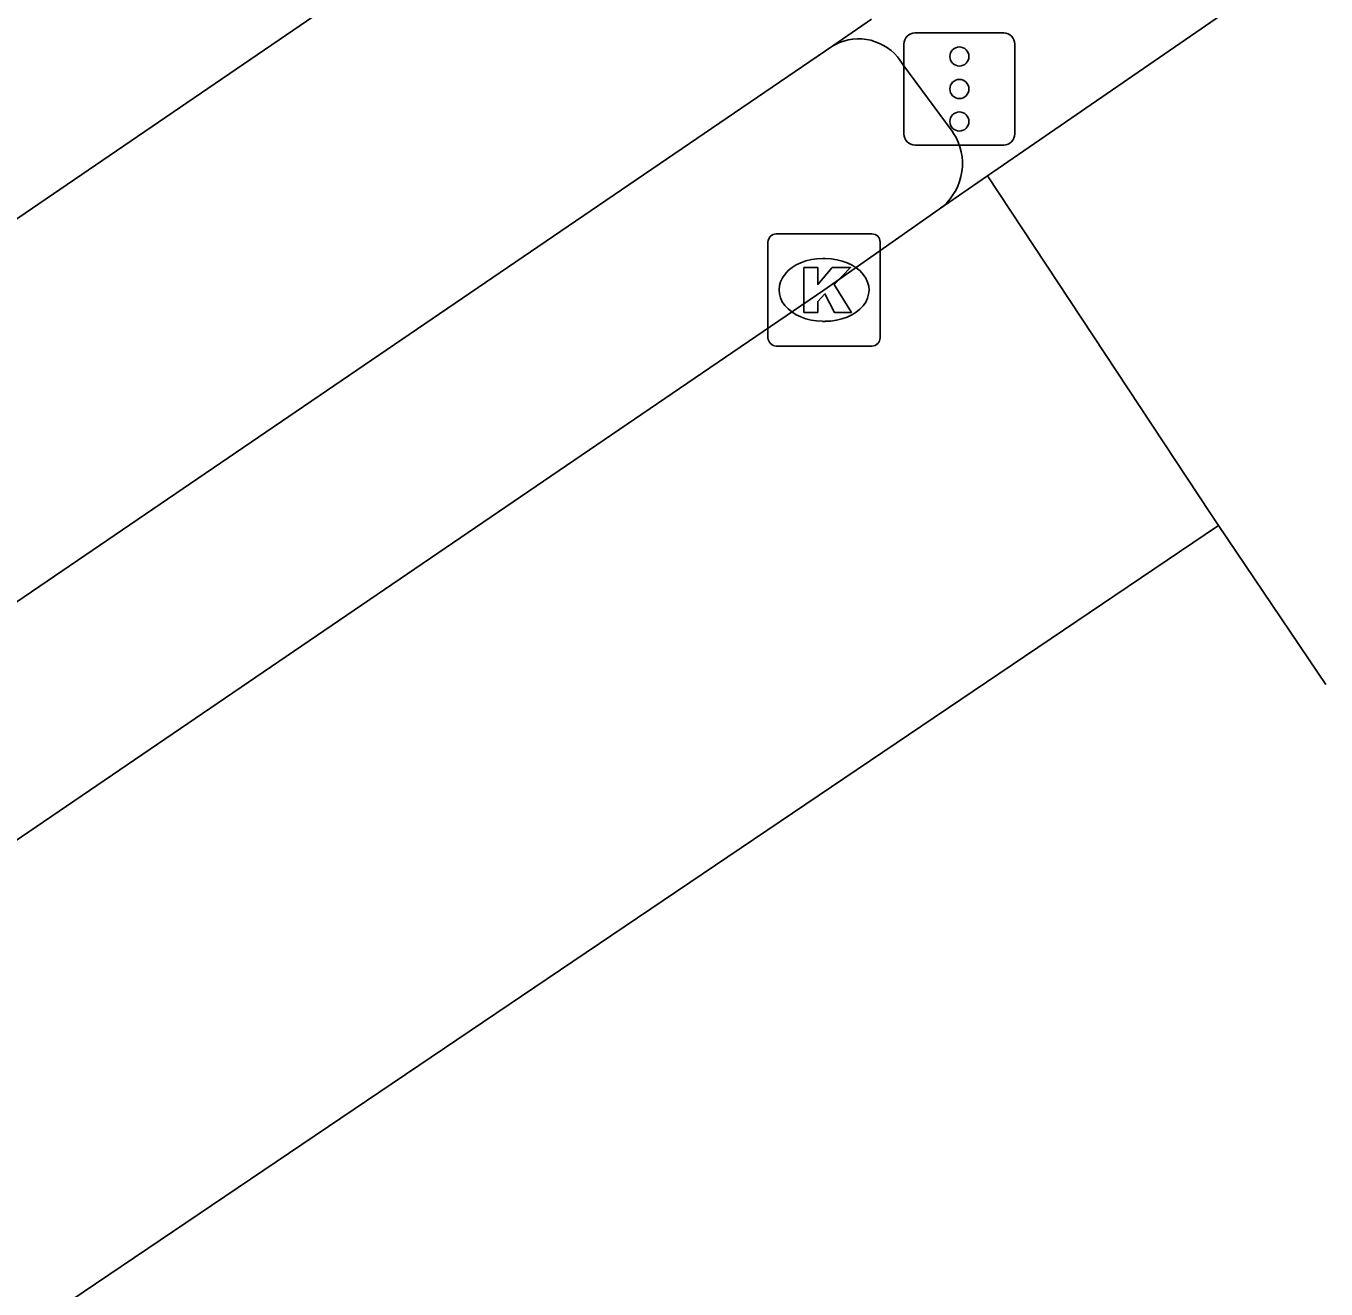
# Model space of a CAD drawing. Extents: x 157466 to 158888, y 383063 to 384677.
# Drawn here: x 158669.31 to 158680.9, y 383692.07 to 383703.34 of the extents above; entities that cross this region are included whole.
import ezdxf

# ---------------------------------------------------------------- set-up
doc = ezdxf.new("R2010")
doc.units = 0
for name, color, linetype in [('IMGEO_Kolk', 7, 'Continuous'), ('IMGEO_OVBaan_gesloten', 7, 'Continuous'), ('IMGEO_Rijbaan_regionaal_gesloten', 7, 'Continuous'), ('IMGEO_Verkeersregelinstallatiepaal', 7, 'Continuous'), ('IMGEO_Voetpad_open', 7, 'Continuous')]:
    doc.layers.add(name, color=color, linetype=linetype)

msp = doc.modelspace()

# ---------------------------------------------------------------- linework, layer by layer
at = {"layer": 'IMGEO_Kolk'}
for p, q in [((158676.001, 383701.484), (158676.853, 383701.484)), ((158675.926, 383700.558), (158675.926, 383701.41)), ((158676.927, 383701.41), (158676.927, 383700.558)), ((158676.414, 383701.264), (158676.439, 383701.264)), ((158676.437, 383700.704), (158676.412, 383700.704)), ((158676.853, 383700.484), (158676.001, 383700.484))]:
    msp.add_line(p, q, dxfattribs=at)
for points in [[(158676.001, 383701.484), (158676.853, 383701.484)], [(158675.926, 383700.558), (158675.926, 383701.41)], [(158676.927, 383701.41), (158676.927, 383700.558)], [(158676.247, 383701.184), (158676.37, 383701.184), (158676.37, 383701.033), (158676.5, 383701.184), (158676.664, 383701.184), (158676.518, 383701.033), (158676.671, 383700.784), (158676.519, 383700.784), (158676.434, 383700.948), (158676.37, 383700.881), (158676.37, 383700.784), (158676.247, 383700.784), (158676.247, 383701.184)], [(158676.853, 383700.484), (158676.001, 383700.484)]]:
    msp.add_lwpolyline(points, dxfattribs=at)
for centre, start, end in [((158676.003, 383701.408), 91.552, 178.448), ((158676.003, 383701.408), 91.552, 178.448), ((158676.851, 383701.408), 1.552, 88.448), ((158676.851, 383701.408), 1.552, 88.448), ((158676.003, 383700.56), 181.552, 268.448), ((158676.003, 383700.56), 181.552, 268.448), ((158676.851, 383700.56), 271.552, 358.448), ((158676.851, 383700.56), 271.552, 358.448)]:
    msp.add_arc(centre, 0.0765, start, end, dxfattribs=at)
for centre, major_axis, ratio, start_param, end_param in [((158676.413, 383700.984), (-0.387, 0.002), 0.722429, 4.712389, 7.853982), ((158676.438, 383700.984), (-0.39, 0.002), 0.717154, 1.570796, 4.712389)]:
    msp.add_ellipse(centre, major_axis=major_axis, ratio=ratio, start_param=start_param, end_param=end_param, dxfattribs=at)
at = {"layer": 'IMGEO_OVBaan_gesloten'}
for points in [[(158680.343, 383703.697), (158677.886, 383702.002)], [(158677.454, 383701.704), (158677.886, 383702.002)], [(158677.886, 383702.002), (158679.874, 383698.989), (158679.946, 383698.882)], [(158660.551, 383690.171), (158676.424, 383700.983), (158677.454, 383701.704)], [(158679.946, 383698.882), (158664, 383688.121), (158644.308, 383674.664), (158621.572, 383659.17), (158604.504, 383647.519), (158583.825, 383633.453), (158564.93, 383620.521), (158541.858, 383604.776), (158522.166, 383591.424), (158504.867, 383579.604), (158484.965, 383566.084), (158464.958, 383552.48), (158446.358, 383539.779), (158428.975, 383527.938), (158408.443, 383513.852), (158386.987, 383498.925), (158364.353, 383482.998)], [(158679.946, 383698.882), (158680.904, 383697.465)]]:
    msp.add_lwpolyline(points, dxfattribs=at)
at = {"layer": 'IMGEO_Rijbaan_regionaal_gesloten'}
for points in [[(158357.947, 383492.263), (158362.176, 383495.3), (158374.335, 383503.923), (158377.704, 383506.331), (158381.801, 383508.832), (158392.975, 383513.826), (158396.6, 383515.895), (158419.62, 383531.385), (158675.249, 383705.727)], [(158676.85, 383703.4), (158676.506, 383703.162)], [(158676.506, 383703.162), (158659.584, 383691.635)]]:
    msp.add_lwpolyline(points, dxfattribs=at)
at = {"layer": 'IMGEO_Verkeersregelinstallatiepaal'}
for p, q in [((158677.239, 383703.276), (158678.029, 383703.276)), ((158678.029, 383703.276), (158677.239, 383703.276)), ((158677.139, 383702.376), (158677.139, 383703.176)), ((158677.139, 383703.176), (158677.139, 383702.376)), ((158678.129, 383703.176), (158678.129, 383702.376)), ((158678.129, 383702.376), (158678.129, 383703.176)), ((158678.029, 383702.276), (158677.239, 383702.276)), ((158677.239, 383702.276), (158678.029, 383702.276))]:
    msp.add_line(p, q, dxfattribs=at)
for centre in [(158677.634, 383703.066), (158677.634, 383702.776), (158677.634, 383702.486)]:
    msp.add_circle(centre, 0.085, dxfattribs=at)
for centre, start, end in [((158677.239, 383703.176), 90, 180), ((158677.239, 383703.176), 90, 180), ((158678.029, 383703.176), 0, 90), ((158678.029, 383703.176), 360, 90), ((158677.239, 383702.376), 180, 270), ((158677.239, 383702.376), 180, 270), ((158678.029, 383702.376), 270, 0), ((158678.029, 383702.376), 270, 0)]:
    msp.add_arc(centre, 0.1, start, end, dxfattribs=at)
at = {"layer": 'IMGEO_Voetpad_open'}
msp.add_lwpolyline([(158677.454, 383701.704), (158677.489, 383701.732), (158677.521, 383701.762), (158677.551, 383701.796), (158677.577, 383701.832), (158677.601, 383701.87), (158677.62, 383701.91), (158677.636, 383701.952), (158677.648, 383701.995), (158677.657, 383702.039), (158677.661, 383702.083), (158677.661, 383702.128), (158677.658, 383702.172), (158677.65, 383702.216), (158677.639, 383702.259), (158677.623, 383702.301), (158677.604, 383702.342), (158677.582, 383702.38), (158677.569, 383702.399), (158677.129, 383702.995), (158677.107, 383703.029), (158677.082, 383703.062), (158677.055, 383703.092), (158677.025, 383703.119), (158676.992, 383703.143), (158676.958, 383703.165), (158676.921, 383703.183), (158676.884, 383703.198), (158676.845, 383703.21), (158676.805, 383703.218), (158676.764, 383703.222), (158676.724, 383703.223), (158676.683, 383703.221), (158676.643, 383703.214), (158676.603, 383703.204), (158676.565, 383703.191), (158676.528, 383703.174), (158676.506, 383703.162)], dxfattribs=at)

doc.saveas('drawing.dxf')
